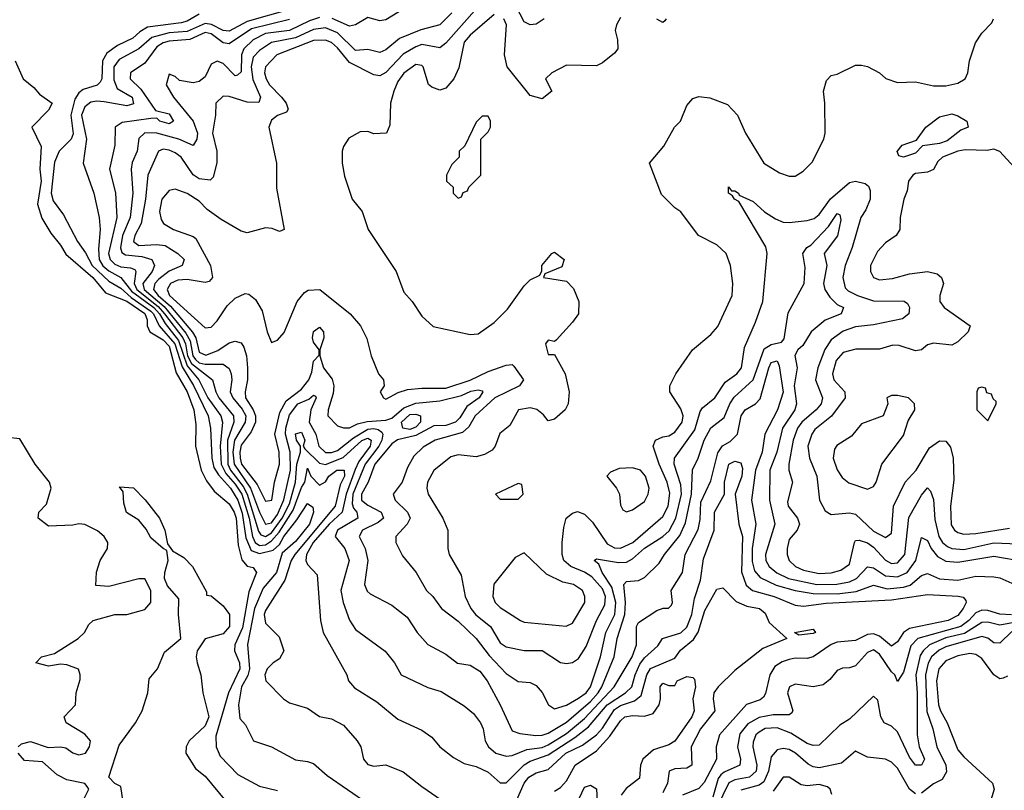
# Model space of a CAD drawing. Header units: inches. Extents: x 2348341 to 2479810, y 460419 to 613669.
# Tile 594 of 656: x 2436134 to 2439405, y 574946 to 577507. Entities that reach past the tile are written whole.
import ezdxf

# ---------------------------------------------------------------- set-up
doc = ezdxf.new("R2010")
doc.units = ezdxf.units.IN
doc.header["$MEASUREMENT"] = 0
doc.layers.add('C4537', color=7, linetype='Continuous')

msp = doc.modelspace()

# ---------------------------------------------------------------- linework, layer by layer
at = {"layer": 'C4537', "color": 2}
for points, elevation in [([(2437876, 577510), (2437850, 577492), (2437830, 577489.5), (2437810, 577499.5), (2437770, 577576.9)], 62), ([(2437653.8, 577546.2), (2437550, 577429.5), (2437530, 577413.6), (2437470, 577424.4), (2437450, 577417.3), (2437407.8, 577392.2), (2437350, 577331.3), (2437330, 577320.5), (2437310, 577324.2), (2437230, 577365.1), (2437190, 577413.7), (2437170, 577430.9), (2437150, 577439.2), (2437110, 577437.8), (2436988.2, 577390), (2436950.5, 577350), (2436947.2, 577330), (2436952.2, 577310), (2436964.2, 577290), (2437003.8, 577250), (2437019.1, 577230), (2437026, 577210), (2437019.8, 577200.2), (2436990, 577189), (2436970, 577172.7), (2436961, 577150), (2436986.8, 577030), (2436987.1, 576947.1), (2437012, 576810), (2436996.9, 576803.1), (2436972.9, 576812.9), (2436950, 576815.1), (2436890, 576798.4), (2436870, 576804.5), (2436803.1, 576843.1), (2436756.4, 576876.4), (2436730, 576903.7), (2436690, 576929.2), (2436650, 576944), (2436630, 576939), (2436606, 576910), (2436598, 576870), (2436603.4, 576843.4), (2436611.3, 576830), (2436644.7, 576810), (2436710, 576786.8), (2436719.3, 576779.3), (2436768, 576690), (2436774, 576650), (2436763.6, 576636.4), (2436750, 576634), (2436690, 576643.5), (2436659, 576641), (2436634.9, 576630), (2436623.6, 576610), (2436632, 576590), (2436750, 576482.8), (2436770, 576484.7), (2436790, 576506), (2436823.6, 576556.4), (2436850, 576581), (2436883.1, 576596.9), (2436895.3, 576595.3), (2436916.8, 576576.8), (2436939.9, 576539.9), (2436956, 576470), (2436970, 576434), (2436990, 576442), (2437012.5, 576467.5), (2437056, 576570), (2437080.1, 576599.9), (2437092.3, 576607.7), (2437130.5, 576610.5), (2437232, 576530), (2437266, 576490), (2437287.1, 576447.1), (2437301, 576390), (2437326, 576330), (2437342, 576310), (2437344.7, 576290), (2437331.3, 576270), (2437342, 576250), (2437350, 576246), (2437391.7, 576268.3), (2437422.5, 576277.5), (2437470, 576282.6), (2437550, 576282.4), (2437630, 576309.3), (2437690, 576338), (2437750, 576359.3), (2437770, 576361), (2437775.5, 576355.5), (2437807.3, 576310), (2437794.8, 576290), (2437712.4, 576250), (2437647, 576190), (2437626.5, 576153.5), (2437605.3, 576134.8), (2437514, 576110), (2437474, 576086), (2437443.4, 576056.6), (2437421.7, 576018.3), (2437404, 575970), (2437374.8, 575930), (2437380.7, 575910), (2437422, 575870), (2437430.6, 575850), (2437420.7, 575830), (2437384, 575790), (2437384, 575770), (2437405.7, 575725.7), (2437450.6, 575670), (2437484.9, 575610), (2437506.8, 575590), (2437534.8, 575550), (2437590, 575508), (2437650, 575450.5), (2437693.7, 575393.7), (2437750, 575334), (2437790, 575307.7), (2437830, 575304), (2437850, 575294.8), (2437870, 575271.3), (2437891, 575230), (2437910, 575217.3), (2437950, 575228.8), (2437990, 575252), (2438015.4, 575270), (2438029.7, 575290), (2438063.1, 575390), (2438080.8, 575470), (2438111.4, 575530), (2438114, 575570), (2438101.3, 575621.3), (2438068.7, 575670), (2438057.6, 575697.6), (2438042, 575710), (2438050, 575714.8), (2438122.6, 575702.6), (2438150, 575704.6), (2438170, 575714.9), (2438210, 575750.3), (2438270, 575789), (2438291.9, 575808.1), (2438313.3, 575850), (2438332.3, 575930), (2438330, 575961.2), (2438308.4, 576030), (2438309.7, 576050), (2438376.4, 576143.6), (2438394.7, 576205.2), (2438402.4, 576217.6), (2438442.9, 576250), (2438477.8, 576302.2), (2438516.2, 576330), (2438531.2, 576350), (2438542, 576418), (2438578.6, 576501.4), (2438602.7, 576570), (2438617.2, 576730), (2438612.1, 576752.1), (2438523.1, 576903.1), (2438508.7, 576910), (2438502, 576922), (2438489, 576930), (2438488.4, 576951.6), (2438498, 576938), (2438510, 576938), (2438522, 576930), (2438523.6, 576923.6), (2438570, 576902.8), (2438608, 576868), (2438644.7, 576844.7), (2438670, 576834), (2438690, 576833.4), (2438750, 576839.5), (2438773.5, 576846.5), (2438790, 576859.5), (2438827.9, 576912.1), (2438890, 576966), (2438910.4, 576970.4), (2438942.6, 576962.6), (2438953.4, 576953.4), (2438959, 576939), (2438958.9, 576910), (2438945.1, 576874.9), (2438928.7, 576850), (2438899.5, 576750), (2438875.8, 576690), (2438868.7, 576650), (2438875.6, 576615.6), (2438885.8, 576605.8), (2438917.3, 576590), (2438970, 576573.1), (2439072.1, 576572.1), (2439083.4, 576563.4), (2439090.3, 576550.3), (2439087.3, 576530), (2439066.9, 576513.1), (2438970, 576492.8), (2438910, 576486), (2438870, 576471.6), (2438830, 576442.9), (2438809.1, 576410.9), (2438785.7, 576350), (2438778, 576310), (2438801.3, 576250), (2438796.5, 576230), (2438779.5, 576210), (2438731.7, 576170), (2438717.8, 576150), (2438703.6, 576110), (2438688.8, 576030), (2438688.5, 576010), (2438701.6, 575970), (2438684.2, 575904.2), (2438686.7, 575890), (2438718, 575850), (2438724.9, 575830), (2438716.3, 575810), (2438690, 575779), (2438683.1, 575750), (2438683.8, 575730), (2438690.5, 575710), (2438710.6, 575690), (2438737.8, 575677.8), (2438790, 575666), (2438830, 575669.1), (2438862.2, 575677.8), (2438890, 575697.3), (2438906.6, 575770), (2438910, 575776), (2438922.5, 575777.5), (2438950, 575768.8), (2438970, 575754.3), (2439010, 575710.3), (2439030, 575699.5), (2439050, 575701.7), (2439074.2, 575730), (2439087.7, 575852.3), (2439130, 575926.8), (2439150, 575951), (2439159.8, 575939.8), (2439170, 575912), (2439173.7, 575846.3), (2439187.3, 575790), (2439199.5, 575770), (2439216.4, 575756.4), (2439230, 575749.1), (2439270, 575746.2), (2439370, 575768.1), (2439450, 575765.2)], 62), ([(2437410, 577543.6), (2437350, 577506), (2437330, 577503.6), (2437290, 577514.5), (2437250, 577489.6), (2437230, 577485.4), (2437171.4, 577511.4)], 54), ([(2436730, 577525.1), (2436690, 577502.6), (2436670, 577496.9), (2436558, 577482), (2436532.9, 577467.1), (2436510, 577445.7), (2436459.3, 577420.7), (2436423.8, 577396.2), (2436408.9, 577370), (2436407, 577310), (2436400.9, 577299.1), (2436391.1, 577288.9), (2436344.8, 577275.2), (2436330, 577264.2), (2436316.8, 577243.2), (2436303.5, 577190), (2436311.9, 577128.1), (2436305.3, 577110), (2436265.3, 577070), (2436250, 577033.2), (2436238.9, 576930), (2436244.7, 576904.7), (2436278.9, 576858.9), (2436325.7, 576770), (2436352.7, 576732.7), (2436375.2, 576690), (2436430, 576637.8), (2436470, 576614.7), (2436504.3, 576584.3), (2436570, 576538.4), (2436578.2, 576530), (2436596.8, 576490), (2436649.5, 576430), (2436673.3, 576353.3), (2436711.8, 576291.8), (2436759.6, 576190), (2436767.8, 576150), (2436771.8, 576050), (2436779, 576019), (2436794, 575994), (2436833.8, 575950), (2436858.6, 575910), (2436873.1, 575866.9), (2436885.1, 575785.1), (2436903.4, 575743.4), (2436930, 575732.8), (2436975.5, 575744.5), (2436996.6, 575763.4), (2437011.1, 575790), (2437054.9, 575845.1), (2437090, 575899.1), (2437107.5, 575887.5), (2437110.4, 575870), (2437096.9, 575830), (2437050, 575772.6), (2437006, 575734), (2436986.7, 575670), (2436942.3, 575617.7), (2436913.7, 575550), (2436890.3, 575430.3), (2436897.7, 575350), (2436892.2, 575327.8), (2436870.2, 575290), (2436860.9, 575230), (2436865.1, 575185.1), (2436884, 575164), (2436911, 575111), (2436970, 575090.7), (2437050, 575046.8), (2437090, 575042), (2437110, 575034.8), (2437154.9, 574994.9), (2437290, 574902)], 42), ([(2437030, 577540.3), (2436890, 577500.6), (2436830, 577468.9), (2436810, 577470.8), (2436771, 577491), (2436750, 577494), (2436690, 577468), (2436630, 577463.2), (2436572.6, 577447.4), (2436530, 577409.7), (2436464.9, 577375.1), (2436447.1, 577350), (2436446.8, 577306.8), (2436458, 577278), (2436507.7, 577250), (2436512.4, 577227.6), (2436490, 577220.5), (2436414.5, 577234.5), (2436390, 577236.4), (2436370, 577232.4), (2436350, 577217.6), (2436339.2, 577190), (2436355.3, 577110), (2436344.9, 577030), (2436380.4, 576930), (2436397.6, 576850), (2436401.3, 576810), (2436395.5, 576744.5), (2436398.2, 576710), (2436410, 576689.3), (2436430, 576672.7), (2436470.1, 576650.1), (2436505.1, 576605.1), (2436579.1, 576550), (2436597.9, 576530), (2436617.2, 576497.2), (2436661.4, 576441.4), (2436690, 576357.1), (2436728.8, 576310), (2436759.3, 576250), (2436802.6, 576190), (2436807.3, 576170), (2436799.8, 576090), (2436803.7, 576030), (2436819.2, 575999.2), (2436850, 575963.5), (2436871.5, 575930), (2436896.1, 575850), (2436906.8, 575790), (2436915.9, 575770), (2436930, 575759.8), (2436950, 575762), (2436970, 575774.8), (2436996.1, 575803.9), (2437042.7, 575877.3), (2437070, 575952.7), (2437081.1, 575970), (2437090, 576016.3), (2437100.7, 575990), (2437130, 575960.5), (2437150, 575970.7), (2437160.5, 575990), (2437187.6, 576010), (2437211.6, 576010), (2437212.6, 575990), (2437199, 575961), (2437182, 575890), (2437048.3, 575730), (2437035.6, 575710), (2437015.1, 575644.9), (2436950, 575544), (2436946.3, 575530), (2436950, 575501), (2436996.1, 575456.1), (2437011.3, 575410), (2436997.1, 575382.9), (2436976, 575370), (2436956, 575350), (2436948.2, 575330), (2436951.3, 575310), (2437010.8, 575250), (2437030, 575236.3), (2437090, 575218.8), (2437130, 575191), (2437170, 575184), (2437210, 575162.8), (2437254.8, 575110), (2437266.8, 575090), (2437276, 575050), (2437290, 575031.3), (2437310, 575026), (2437350, 575031), (2437407.5, 575007.5), (2437470, 574958.8), (2437570, 574890.5)], 46), ([(2437130, 577514), (2437096.5, 577503.5), (2437030, 577471.6), (2436950, 577461.5), (2436910, 577439.8), (2436878.5, 577410), (2436871.2, 577390), (2436870, 577334), (2436857.3, 577322.7), (2436850, 577320.7), (2436810, 577361.6), (2436790, 577369.5), (2436770, 577359), (2436750, 577317.2), (2436730, 577302), (2436710, 577297), (2436664.7, 577304.7), (2436650, 577318), (2436630, 577326), (2436621, 577290), (2436644.9, 577250), (2436710.2, 577170.2), (2436724.9, 577130), (2436722, 577110), (2436710, 577089.4), (2436662.7, 577110), (2436590, 577129.8), (2436549.2, 577130.8), (2436530, 577112.7), (2436523.7, 577070), (2436507.7, 577032.3), (2436504.2, 577010), (2436510.2, 576930), (2436501.2, 576850), (2436475.4, 576790), (2436468.5, 576748.5), (2436473.6, 576733.6), (2436485.4, 576725.4), (2436540.2, 576720.2), (2436573.4, 576710), (2436582, 576690), (2436574, 576670), (2436542.7, 576630), (2436547.5, 576610), (2436613.5, 576553.5), (2436685.7, 576465.7), (2436699.7, 576439.7), (2436708.8, 576390), (2436718.2, 576378.2), (2436730, 576366.9), (2436750, 576362.3), (2436810, 576362), (2436830, 576347.3), (2436836.9, 576330), (2436838.3, 576310), (2436833.1, 576270), (2436841.5, 576250), (2436873.1, 576213.1), (2436885, 576190), (2436883.2, 576170), (2436847.8, 576110), (2436842.3, 576070), (2436846.5, 576030), (2436900.4, 575950), (2436930, 575870.3), (2436950, 575830.3), (2436970, 575834.9), (2436990, 575862.7), (2437011.5, 575911.5), (2437033.1, 576010), (2437032, 576070), (2437016.8, 576130), (2437017.5, 576150), (2437030, 576193.7), (2437058, 576230), (2437094, 576246), (2437110, 576259.1), (2437116.1, 576256.1), (2437119.1, 576250), (2437101.1, 576210), (2437095.6, 576170), (2437117.3, 576130), (2437127.9, 576090), (2437150, 576069.1), (2437170, 576069.2), (2437190, 576075.6), (2437242.3, 576117.7), (2437290, 576145.7), (2437310, 576148.8), (2437325.1, 576145.1), (2437336.6, 576136.6), (2437340.7, 576130), (2437336.6, 576110), (2437326.9, 576090), (2437281.4, 576030), (2437240.1, 575930), (2437238.6, 575898.6), (2437243.3, 575883.2), (2437253.7, 575870), (2437257.1, 575850), (2437190, 575811.1), (2437182.4, 575790), (2437214.4, 575750), (2437228.4, 575710), (2437200.3, 575610), (2437208.5, 575570), (2437230, 575511.3), (2437250, 575480.7), (2437348.1, 575408.1), (2437378.8, 575370), (2437401, 575330), (2437490, 575287.7), (2437534.2, 575274.2), (2437610, 575227.3), (2437641.6, 575201.6), (2437664.9, 575170), (2437673.4, 575150), (2437680.7, 575110), (2437690.8, 575090), (2437716, 575070), (2437750, 575059.5), (2437770, 575062), (2437818.3, 575081.7), (2437870, 575088.6), (2437890, 575097.7), (2437950, 575134.5), (2438010, 575185.2), (2438108.6, 575290), (2438168.6, 575390), (2438183, 575430), (2438182.4, 575490), (2438190, 575504), (2438250, 575544), (2438271.3, 575551.3), (2438288.7, 575551.3), (2438299, 575561), (2438302, 575570), (2438298, 575610), (2438335.8, 575670), (2438345.1, 575730), (2438387.7, 575812.3), (2438394, 575846), (2438396.3, 575903.7), (2438430, 575974.8), (2438452.6, 576067.4), (2438468.8, 576091.2), (2438494.4, 576105.6), (2438518.5, 576130), (2438531.1, 576190), (2438544.2, 576210), (2438578, 576230), (2438593.3, 576246.7), (2438622.2, 576350), (2438630, 576367.7), (2438638, 576370), (2438650, 576373), (2438656.5, 576356.5), (2438670, 576268.7), (2438651.5, 576210), (2438608.9, 576130), (2438600.7, 576070), (2438578.6, 576010), (2438564.6, 575910), (2438579.5, 575830), (2438567.7, 575750), (2438566.8, 575706.8), (2438575.4, 575675.4), (2438593.5, 575653.5), (2438647.3, 575627.3), (2438710, 575610.2), (2438770, 575600.6), (2438850, 575599), (2438912.9, 575607.1), (2438970, 575627.4), (2439016, 575616), (2439070, 575620.7), (2439092.6, 575627.4), (2439130, 575659.5), (2439150, 575666), (2439190, 575648.8), (2439250, 575644.9), (2439310, 575658), (2439370, 575655.3), (2439390, 575652.4), (2439430, 575634.4)], 54), ([(2437570, 577529.4), (2437530, 577489.6), (2437466.9, 577473.1), (2437395.1, 577444.9), (2437350, 577407.3), (2437330, 577398.4), (2437290, 577407.6), (2437250, 577405.1), (2437190, 577463.1), (2437150, 577479.8), (2437110, 577474.8), (2437050, 577446.9), (2436970, 577430.8), (2436930, 577404.4), (2436910, 577382.9), (2436902.7, 577350), (2436908, 577308), (2436933.7, 577250), (2436927.9, 577232.1), (2436890, 577232.8), (2436830, 577252), (2436810, 577252.7), (2436786, 577230), (2436784.7, 577190), (2436774, 577130), (2436788.4, 577070), (2436788.4, 577031.6), (2436776.8, 576983.2), (2436766.4, 576973.6), (2436730, 576977.6), (2436710, 576991.8), (2436670, 577049.6), (2436650, 577064.7), (2436630, 577073.7), (2436610, 577076.3), (2436594.8, 577070), (2436559.5, 576990), (2436551.3, 576910), (2436536.9, 576830), (2436516.5, 576790), (2436512.4, 576770), (2436530, 576756.5), (2436590, 576760.2), (2436617.1, 576757.1), (2436659.3, 576730), (2436680.5, 576710), (2436674, 576690), (2436630, 576670.9), (2436595.7, 576644.3), (2436582.4, 576630), (2436578.9, 576610), (2436593.5, 576590), (2436634.9, 576554.9), (2436708.5, 576468.5), (2436719.2, 576450), (2436730, 576402.3), (2436751.8, 576391.8), (2436792.1, 576407.9), (2436830, 576433.4), (2436850, 576438.7), (2436870, 576433), (2436879, 576419), (2436887, 576390), (2436890.4, 576350), (2436890.3, 576310), (2436882.4, 576270), (2436884.2, 576250), (2436909.3, 576210), (2436916.9, 576190), (2436917.2, 576170), (2436903, 576137), (2436870, 576093), (2436864.7, 576070), (2436865.8, 576050), (2436871.2, 576030), (2436922.5, 575962.6), (2436950, 575906.4), (2436971.1, 575910), (2436980.5, 575970), (2436996.9, 576030), (2436996.4, 576070), (2436981.7, 576130), (2436998.2, 576201.8), (2437019.3, 576240.7), (2437070, 576279.1), (2437094, 576310), (2437104.6, 576335.4), (2437110, 576372), (2437128.4, 576391.6), (2437128.7, 576410), (2437110, 576435.3), (2437107.1, 576450), (2437110, 576470.8), (2437130, 576484.9), (2437143, 576470), (2437143.8, 576450), (2437130.5, 576410), (2437130.6, 576390), (2437142.8, 576350), (2437172.4, 576312.4), (2437177.8, 576290), (2437175.6, 576264.4), (2437158.4, 576210), (2437158, 576190), (2437190, 576157.3), (2437210, 576150.7), (2437230, 576150.5), (2437256, 576164), (2437288.1, 576171.9), (2437350, 576175.6), (2437370, 576183.2), (2437410, 576216.9), (2437450, 576233), (2437530, 576240.2), (2437601.4, 576258.6), (2437632.8, 576272.8), (2437656.7, 576276.7), (2437670, 576273.4), (2437672, 576270), (2437660.3, 576250), (2437618.9, 576221.1), (2437596.3, 576183.7), (2437581.7, 576170), (2437550, 576158.7), (2437510, 576157.1), (2437450, 576124.7), (2437389.3, 576110.7), (2437370, 576098), (2437313.4, 576030), (2437291.7, 575970), (2437269.3, 575930), (2437269.2, 575910), (2437290, 575893.1), (2437334.4, 575870), (2437343, 575850), (2437324.5, 575835.5), (2437272.7, 575810), (2437261.3, 575790), (2437282, 575750), (2437290.4, 575710), (2437279.1, 575630), (2437288.3, 575608.3), (2437298.5, 575598.5), (2437370, 575561), (2437421.4, 575521.4), (2437454.8, 575470), (2437490, 575430.7), (2437550, 575398.8), (2437588.1, 575368.1), (2437630, 575362), (2437662.3, 575342.3), (2437686.4, 575310), (2437730.5, 575230), (2437770, 575144), (2437795.2, 575135.2), (2437848, 575128), (2437870, 575129.1), (2437890, 575136), (2437950, 575172.6), (2438030, 575241), (2438056, 575270), (2438067.3, 575290), (2438108.4, 575390), (2438118.5, 575450), (2438143.7, 575530), (2438146, 575570), (2438140.7, 575630), (2438150, 575640.5), (2438190, 575643), (2438210, 575653.4), (2438258.7, 575701.3), (2438276.2, 575730), (2438327.1, 575792.9), (2438345.2, 575834.8), (2438365.7, 575930), (2438368.5, 576011.5), (2438387.3, 576050), (2438408.2, 576110), (2438430, 576150.5), (2438474.7, 576185.2), (2438492.6, 576230), (2438507, 576253), (2438570, 576310.4), (2438606.5, 576413.5), (2438630, 576427.9), (2438664.7, 576435.3), (2438674, 576446), (2438687.2, 576532.8), (2438739.7, 576630), (2438743.5, 576683.5), (2438736, 576730), (2438749, 576750), (2438762, 576758), (2438820.8, 576819.2), (2438850, 576862.8), (2438858.5, 576858.5), (2438862, 576842), (2438851.2, 576788.8), (2438806, 576730), (2438815.3, 576690), (2438804.2, 576630), (2438808.7, 576610), (2438825, 576585), (2438850, 576560.4), (2438871, 576550), (2438862.8, 576530), (2438810, 576508), (2438763, 576470), (2438735.8, 576424.2), (2438718.8, 576410), (2438708.6, 576391.4), (2438716.5, 576350), (2438706.2, 576290), (2438714.9, 576230), (2438708.5, 576210), (2438667.8, 576150), (2438648.9, 576070), (2438626.3, 576010), (2438624.6, 575910), (2438642.6, 575830), (2438611.7, 575730), (2438613.1, 575710), (2438623.7, 575690), (2438648.7, 575668.7), (2438688, 575650), (2438782, 575630), (2438849, 575631), (2438890, 575639.2), (2438914.3, 575650), (2438950, 575688.2), (2438970, 575685.3), (2439010, 575659.1), (2439050, 575655.2), (2439082, 575670), (2439111, 575710), (2439130, 575786), (2439150, 575776.3), (2439161.3, 575750), (2439183.2, 575723.2), (2439210, 575707.4), (2439250, 575704), (2439370, 575724), (2439473.3, 575706.7)], 58), ([(2437710, 577523.7), (2437630, 577455.8), (2437610, 577431.8), (2437593.1, 577346.9), (2437576.3, 577310), (2437550, 577279), (2437530, 577273.2), (2437502.5, 577282.5), (2437492.1, 577292.1), (2437474, 577350), (2437470, 577354.5), (2437450, 577357.6), (2437410, 577329.3), (2437390, 577301.2), (2437376.3, 577270), (2437366, 577230), (2437363.6, 577156.4), (2437352, 577130), (2437310, 577128), (2437290, 577135.3), (2437265.4, 577134.6), (2437227.1, 577112.9), (2437210, 577086), (2437204.7, 577070), (2437204.7, 577030), (2437212.7, 576987.3), (2437238, 576910), (2437271.3, 576870), (2437291.3, 576810), (2437384.7, 576670), (2437410, 576602), (2437438, 576570), (2437470, 576522), (2437507.1, 576487.1), (2437630, 576461), (2437656.5, 576463.5), (2437710, 576501), (2437754.8, 576545.2), (2437810, 576622), (2437830, 576642), (2437862, 576658), (2437868, 576672), (2437868.7, 576690), (2437902, 576730), (2437910, 576734.8), (2437942.8, 576710), (2437934.8, 576685.2), (2437878, 576662), (2437874, 576650), (2437950, 576638), (2437973.2, 576613.2), (2437991, 576570), (2437990.8, 576530), (2437970, 576502), (2437916.9, 576443.1), (2437910, 576438), (2437890, 576442), (2437881, 576430), (2437890, 576394), (2437910, 576394), (2437946, 576330), (2437958.8, 576270), (2437956, 576230), (2437946, 576210), (2437910, 576179), (2437890, 576174), (2437874, 576194), (2437851.5, 576211.5), (2437830, 576217.6), (2437791.3, 576210), (2437762, 576158), (2437728.5, 576131.5), (2437713.4, 576090), (2437703.1, 576076.9), (2437678.3, 576061.7), (2437650, 576054), (2437590, 576060.5), (2437565.8, 576054.1), (2437510, 576009.3), (2437488.4, 575970), (2437486.4, 575950), (2437490.6, 575930), (2437539.1, 575850), (2437556, 575810), (2437556, 575750), (2437561, 575730), (2437600.7, 575660.7), (2437614, 575590), (2437632.2, 575550), (2437649.3, 575529.3), (2437698.4, 575490), (2437730, 575436.3), (2437750, 575422.4), (2437809.5, 575410.5), (2437870, 575410.5), (2437930, 575370.7), (2437950, 575367.3), (2437970, 575370.6), (2437990, 575384), (2438016, 575424), (2438050, 575510.7), (2438077.5, 575562.5), (2438079.8, 575590), (2438070, 575615.4), (2438035, 575655), (2438010, 575670.9), (2437964.5, 575690), (2437941.6, 575710), (2437935.6, 575730), (2437936.2, 575770), (2437941, 575819), (2437949.4, 575850), (2437970, 575867.3), (2437987.2, 575872.8), (2438010, 575864), (2438036.9, 575836.9), (2438085.6, 575765.6), (2438110, 575751.8), (2438130, 575750.3), (2438171.3, 575770), (2438270, 575855.5), (2438288.3, 575890), (2438293.5, 575933.5), (2438285.3, 575970), (2438258, 576030), (2438238, 576090), (2438246, 576110), (2438270, 576121), (2438290, 576124), (2438310, 576136), (2438335.1, 576170), (2438337.6, 576190), (2438330, 576214), (2438294, 576270), (2438293.2, 576290), (2438313.2, 576330), (2438369.2, 576410), (2438430, 576460.7), (2438452.7, 576487.3), (2438500.7, 576590), (2438502.9, 576630), (2438495.1, 576690), (2438481.2, 576730), (2438450, 576759.3), (2438388.7, 576790), (2438330, 576868.7), (2438310, 576882), (2438265.6, 576925.6), (2438226, 577030), (2438273.6, 577086.4), (2438308.7, 577150), (2438328.7, 577170), (2438350, 577222), (2438370, 577244.7), (2438390, 577252), (2438427.1, 577247.1), (2438485.4, 577225.4), (2438518, 577190), (2438544.7, 577130), (2438606, 577030), (2438658.5, 576998.5), (2438690, 576986.8), (2438710, 576987.3), (2438736.6, 577003.4), (2438766.8, 577033.2), (2438805.2, 577110), (2438809.2, 577130), (2438809.1, 577229.1), (2438804, 577270), (2438814.6, 577305.4), (2438830, 577322), (2438850, 577326), (2438910, 577356), (2438930, 577356), (2438950, 577351), (2438990.7, 577330.7), (2439011.1, 577311.1), (2439050, 577298), (2439110, 577301), (2439170, 577287.3), (2439210, 577287.7), (2439250, 577296.3), (2439275.3, 577310), (2439284, 577330), (2439288.7, 577370), (2439308.7, 577430), (2439330, 577462), (2439363.1, 577496.9), (2439368.7, 577510)], 66), ([(2438130, 577514), (2438116, 577490), (2438111.6, 577471.6), (2438119.8, 577439.8), (2438121, 577410), (2438110, 577395.3), (2438070, 577364), (2438050, 577354), (2437950, 577355.3), (2437902, 577330), (2437881, 577310), (2437902, 577270), (2437870, 577244), (2437830, 577255.3), (2437753.2, 577350), (2437744.5, 577390), (2437751.5, 577490), (2437742.7, 577510)], 66), ([(2438282, 577510), (2438276.9, 577503.1), (2438270, 577498), (2438250, 577508.7)], 66), ([(2437030, 577507.2), (2436903.9, 577476.1), (2436830, 577426.9), (2436810, 577429.7), (2436770, 577460.3), (2436750, 577464.5), (2436699.1, 577440.9), (2436630, 577435.4), (2436610.6, 577430), (2436590, 577417.3), (2436550, 577362.9), (2436502, 577330), (2436500.5, 577310), (2436536.3, 577276.3), (2436584.7, 577204.7), (2436630, 577193.7), (2436644.9, 577170), (2436630, 577161.3), (2436599.3, 577170), (2436590, 577179.3), (2436570, 577178.4), (2436474.2, 577165.8), (2436450.8, 577150), (2436450.4, 577090), (2436432.4, 577010), (2436451.7, 576931.7), (2436456.5, 576850), (2436429.3, 576730), (2436434, 576710), (2436450, 576694.9), (2436470, 576685.8), (2436502.3, 576682.3), (2436516.3, 576676.3), (2436519.5, 576670), (2436514, 576630), (2436522.7, 576610), (2436593.8, 576553.8), (2436615.3, 576530), (2436676.1, 576450), (2436684.4, 576430), (2436691.8, 576390), (2436704.4, 576364.4), (2436774, 576310), (2436785, 576270), (2436795.9, 576250), (2436844.4, 576190), (2436845.2, 576170), (2436824.6, 576110), (2436825.9, 576030), (2436834.4, 576010), (2436876.2, 575956.2), (2436889.6, 575930), (2436926.9, 575806.9), (2436934.5, 575794.5), (2436950, 575789.4), (2436970, 575801.9), (2437006.1, 575850), (2437030, 575898), (2437050.5, 575970), (2437054.1, 576030), (2437066.4, 576070), (2437066.6, 576090), (2437054, 576110), (2437050, 576130.7), (2437070, 576135.8), (2437081.1, 576110), (2437075.5, 576090), (2437080.7, 576080.7), (2437130, 576033.4), (2437150, 576028.4), (2437208.3, 576051.7), (2437270, 576108.2), (2437290, 576115.9), (2437301.3, 576110), (2437298.5, 576090), (2437260.9, 576039.1), (2437247.9, 576012.1), (2437218, 575930), (2437205.6, 575870), (2437161.5, 575830), (2437108.6, 575770), (2437086.9, 575730), (2437084.4, 575710), (2437090, 575696), (2437122, 575662), (2437133, 575510), (2437142, 575470), (2437221, 575330), (2437226, 575310), (2437246.4, 575286.4), (2437319.8, 575239.8), (2437390, 575182.8), (2437470, 575146), (2437502.5, 575122.5), (2437530, 575091), (2437575.2, 575055.2), (2437610, 575035.5), (2437650, 575025.5), (2437690, 575006.4), (2437730, 574970.7), (2437750, 574970.7), (2437810, 575030.2), (2437830, 575042.4), (2437890, 575063.5), (2437978.4, 575121.6), (2438023.1, 575156.9), (2438085.3, 575230), (2438146.6, 575270), (2438166.9, 575290), (2438178.2, 575330), (2438194.5, 575365.5), (2438210, 575386), (2438253.4, 575426.6), (2438269.7, 575450.3), (2438330, 575469.1), (2438350, 575488.5), (2438366.6, 575530), (2438376.1, 575583.9), (2438395.2, 575644.8), (2438405.2, 575714.8), (2438441, 575810), (2438442, 575870), (2438475.1, 575930), (2438475.8, 575970), (2438489.7, 576030), (2438510, 576040.4), (2438530, 576034.8), (2438535.1, 576015.1), (2438532.4, 575990), (2438510.3, 575929.7), (2438522.8, 575830), (2438535.6, 575790), (2438532, 575672), (2438547.6, 575627.6), (2438568, 575610), (2438640.7, 575590), (2438710, 575561.6), (2438738, 575558), (2438812.5, 575567.5), (2439030, 575579.3), (2439150, 575596.5), (2439251.7, 575591.7), (2439267.9, 575587.9), (2439276.7, 575576.7), (2439278, 575570), (2439268, 575550), (2439250, 575526.6), (2439218.8, 575510), (2439090, 575483.9), (2439069.4, 575470.6), (2439050, 575439.5), (2439030, 575424.5), (2438990, 575458.2), (2438970, 575466), (2438950, 575463.8), (2438910, 575443.5), (2438850, 575438), (2438829.3, 575430.7), (2438770, 575389.5), (2438750, 575383.6), (2438710, 575385.1), (2438690, 575381.1), (2438667, 575373), (2438643, 575357), (2438625.7, 575330), (2438611.7, 575268.3), (2438604.4, 575255.6), (2438593.3, 575246.7), (2438548.5, 575231.5), (2438459.1, 575130), (2438447.7, 575090), (2438448.2, 575050), (2438407.9, 574972.1), (2438390, 574951.8), (2438335.5, 574930)], 50), ([(2436118.8, 577370), (2436146, 577310), (2436181.4, 577281.4), (2436199.8, 577259.8), (2436242, 577230), (2436230, 577206), (2436174, 577150), (2436205.2, 577085.2), (2436200.7, 577010), (2436205.4, 576970), (2436193.6, 576893.6), (2436207.7, 576847.7), (2436237.3, 576797.3), (2436270, 576757.3), (2436287.6, 576727.6), (2436376.9, 576650), (2436419.5, 576599.5), (2436490, 576572), (2436550, 576530.9), (2436556.9, 576510), (2436556.9, 576490), (2436566.4, 576470), (2436610, 576443.2), (2436630, 576421.7), (2436653.9, 576333.9), (2436690, 576270.4), (2436712.1, 576210), (2436718.5, 576161.5), (2436718, 576090), (2436736.5, 576010), (2436754.9, 575974.9), (2436780.3, 575940.3), (2436830, 575897.6), (2436846.5, 575870), (2436852.7, 575850), (2436860.2, 575760.2), (2436871.6, 575711.6), (2436890, 575690.6), (2436910, 575686), (2436920.7, 575670), (2436894.8, 575605.2), (2436873.8, 575486.2), (2436849.1, 575430), (2436847.9, 575410), (2436863.8, 575370), (2436865.6, 575350), (2436827.1, 575270), (2436785.5, 575125.5), (2436786.8, 575090), (2436799.9, 575059.9), (2436859.1, 574999.1), (2436930, 574959.3), (2436990, 574944.9)], 38), ([(2439450, 577004), (2439390, 577069), (2439370, 577077.2), (2439348.1, 577071.9), (2439274.9, 577074.9), (2439250, 577069.7), (2439199.1, 577050), (2439184.4, 577035.6), (2439170, 577009.3), (2439150, 577000.7), (2439110, 576996.2), (2439100.7, 576990), (2439086.4, 576970), (2439082, 576938), (2439070.8, 576910), (2439058.8, 576850), (2439058, 576810), (2439046, 576790), (2439010, 576765.2), (2438983.4, 576736.6), (2438960.7, 576690), (2438960.7, 576670), (2438970.6, 576650.6), (2438990, 576643), (2439033.4, 576646.6), (2439090, 576662), (2439149.5, 576670.5), (2439182, 576662), (2439196, 576650), (2439202.8, 576630), (2439191, 576590), (2439191, 576570), (2439204.7, 576550), (2439291.3, 576490), (2439284.7, 576470), (2439250, 576436), (2439230, 576425.6), (2439170, 576432.3), (2439150, 576426), (2439130, 576409.3), (2439110, 576406.6), (2439055.3, 576424.7), (2439034.4, 576425.6), (2438990, 576412), (2438911.5, 576411.5), (2438870, 576400.5), (2438845.7, 576374.3), (2438833.7, 576330), (2438838.4, 576310), (2438875.5, 576270), (2438876.3, 576250), (2438830.2, 576189.8), (2438775.1, 576144.9), (2438764.9, 576130), (2438752.2, 576090), (2438757.6, 576050), (2438782, 575990), (2438790.4, 575910.4), (2438810, 575874.8), (2438830, 575862.8), (2438890, 575868.2), (2438910, 575863.8), (2438970, 575807.6), (2439010, 575786), (2439030, 575801), (2439036.3, 575890), (2439075.1, 575970), (2439111.5, 576010), (2439155.8, 576084.2), (2439190, 576107.3), (2439210, 576106.8), (2439226.4, 576086.4), (2439234.4, 576050), (2439236.7, 575976.7), (2439226, 575890), (2439228, 575828), (2439239.1, 575810), (2439250, 575802.4), (2439270, 575797), (2439310, 575799.6), (2439422.6, 575817.4)], 66), ([(2436129, 575090), (2436139.5, 575100.5), (2436170, 575108.5), (2436228, 575088), (2436270, 575090.5), (2436287, 575087), (2436310, 575070.7), (2436330, 575063.8), (2436352, 575070), (2436366, 575090), (2436369.2, 575110), (2436350, 575132.7), (2436288.7, 575170), (2436282, 575190), (2436319, 575230), (2436321.2, 575270), (2436334.6, 575314.6), (2436335.3, 575330), (2436329, 575349), (2436290, 575362.7), (2436270, 575365.2), (2436230, 575359), (2436188, 575370), (2436206, 575390), (2436250, 575401), (2436328.7, 575450), (2436349, 575470), (2436363.2, 575496.8), (2436378, 575510), (2436450, 575530.6), (2436490, 575530.7), (2436550, 575546.8), (2436569.2, 575570), (2436569.4, 575610), (2436549.3, 575649.3), (2436530, 575649.3), (2436430, 575623.7), (2436386.3, 575626.3), (2436389.5, 575670.5), (2436401.2, 575710), (2436426, 575750), (2436426.6, 575770), (2436414.5, 575790), (2436392, 575808), (2436350, 575829.6), (2436330, 575832), (2436310, 575827), (2436230, 575824), (2436195.3, 575850), (2436198, 575870), (2436223.1, 575896.9), (2436239, 575950), (2436233.2, 575970), (2436185.1, 576030), (2436134.6, 576114.6), (2436010, 576127.8)], 38), ([(2436479.3, 574899.3), (2436470, 574959), (2436450, 574969.2), (2436429.6, 574990), (2436464.2, 575095.8), (2436518.4, 575170), (2436541.3, 575210), (2436559.6, 575270), (2436563.6, 575316.4), (2436591.8, 575350), (2436614.9, 575405.1), (2436669.5, 575450.5), (2436661.3, 575530), (2436662.5, 575582.5), (2436625, 575625), (2436615.1, 575650), (2436615.6, 575670), (2436627.3, 575710), (2436623.1, 575743.1), (2436610, 575749.2), (2436570, 575785.2), (2436554.2, 575814.2), (2436530, 575844), (2436489.1, 575869.1), (2436480.2, 575900.2), (2436478, 575938), (2436466, 575954), (2436511.6, 575951.6), (2436551.1, 575911.1), (2436598.8, 575850), (2436616, 575810), (2436624.7, 575764.7), (2436642, 575742), (2436679.2, 575719.2), (2436708, 575690), (2436754, 575606), (2436754, 575594), (2436770, 575592), (2436790, 575576), (2436810, 575558.8), (2436830.6, 575530), (2436830.4, 575490), (2436810, 575466), (2436750, 575449), (2436724, 575410), (2436720.7, 575390), (2436724, 575370), (2436736, 575330), (2436742.8, 575270), (2436761.8, 575190), (2436750, 575160.5), (2436697, 575110), (2436687.3, 575090), (2436686, 575070), (2436718, 575018), (2436750, 574993), (2436818.8, 574910)], 34), ([(2437785.6, 574914.4), (2437809.8, 574970), (2437825.4, 574990), (2437850, 575003.6), (2437890, 575014.9), (2437948.2, 575070), (2438003.6, 575096.4), (2438049.9, 575130.2), (2438070, 575152), (2438110, 575215), (2438130, 575228.4), (2438176.8, 575243.2), (2438198.8, 575261.2), (2438216.8, 575330), (2438229.2, 575350.8), (2438310, 575384.9), (2438328.7, 575411.3), (2438372.8, 575447.2), (2438388.2, 575471.8), (2438410, 575544), (2438450, 575614.8), (2438470, 575618.8), (2438513.7, 575573.7), (2438550, 575557.6), (2438591, 575550), (2438610, 575534.8), (2438623.6, 575503.6), (2438682, 575450), (2438603, 575417), (2438510, 575344.5), (2438454.4, 575290), (2438439.5, 575270), (2438437.6, 575250), (2438443.1, 575210), (2438395.6, 575150), (2438364.2, 575090), (2438366.8, 575030), (2438350, 575019.5), (2438310, 575017), (2438291.3, 575010), (2438286, 574970), (2438270, 574938)], 46), ([(2439510, 575517.4), (2439390, 575494.6), (2439350, 575505.1), (2439330, 575504.2), (2439272.9, 575467), (2439210, 575453.1), (2439156.5, 575430), (2439134.9, 575410), (2439125.5, 575394.5), (2439111, 575330), (2439115.5, 575270), (2439115.6, 575130), (2439122.4, 575090), (2439139.3, 575050), (2439130, 575029.6), (2439109.8, 575029.8), (2439090, 575056), (2439050, 575140.9), (2439030, 575159.5), (2439006, 575170), (2438994.5, 575190), (2438985.2, 575245.2), (2438970, 575259), (2438890, 575182.7), (2438858, 575162), (2438790, 575096), (2438770, 575094.5), (2438750, 575101.6), (2438695.4, 575135.4), (2438650, 575153.3), (2438610, 575150.9), (2438590, 575139.7), (2438579.5, 575130), (2438570, 575106), (2438568.9, 575090), (2438582.4, 575030), (2438580.3, 575010), (2438558, 574990), (2438510, 574980.3), (2438489.5, 574970.5), (2438431.2, 574850)], 58), ([(2439429.1, 575529.1), (2439390, 575530.9), (2439350, 575544.1), (2439330, 575545), (2439310, 575535.3), (2439286.9, 575510), (2439260.3, 575490), (2439118, 575450), (2439093.9, 575426.1), (2439070, 575339), (2439050, 575308), (2439040.9, 575330), (2439030, 575339.5), (2438990, 575398.4), (2438970, 575413.3), (2438950, 575404.5), (2438910, 575359.3), (2438890, 575352.7), (2438867.7, 575352.3), (2438850, 575344), (2438825.5, 575314.5), (2438803.4, 575296.6), (2438770, 575289.5), (2438710, 575299.3), (2438691.3, 575290), (2438684.9, 575270), (2438702.8, 575210), (2438698, 575202), (2438690, 575197.2), (2438636.8, 575196.8), (2438590, 575187.7), (2438553.2, 575166.8), (2438526.1, 575133.9), (2438519, 575090), (2438528.8, 575050), (2438526, 575030), (2438473.8, 575006.2), (2438462.9, 574997.2), (2438454.6, 574985.4), (2438436.4, 574923.6)], 54), ([(2439430, 575474), (2439390, 575434.5), (2439370, 575435.6), (2439350, 575451.3), (2439330, 575457.7), (2439210, 575422.5), (2439187.9, 575412.1), (2439163.2, 575390), (2439151.5, 575368.5), (2439143.2, 575330), (2439147.8, 575207.8), (2439167.6, 575150), (2439180.9, 575090), (2439210.4, 575029.6), (2439212.3, 575007.7), (2439198.6, 574981.4), (2439170, 574967.3), (2439130, 574937)], 62), ([(2439414.9, 575325.1), (2439401.1, 575318.9), (2439390, 575317), (2439369.7, 575329.7), (2439330, 575383.7), (2439310, 575397.6), (2439290, 575400.5), (2439250, 575392.6), (2439210, 575376.3), (2439187.6, 575350), (2439179, 575310), (2439186.5, 575230), (2439192.4, 575210), (2439215.5, 575170), (2439250, 575080.7), (2439270, 575057.3), (2439366, 574970), (2439370.7, 574950), (2439352.7, 574887.3)], 66), ([(2437910, 574943.7), (2437930, 574954.9), (2437950, 574977.3), (2437978.7, 575030), (2438050, 575077.7), (2438094.4, 575125.6), (2438130, 575177.1), (2438144.5, 575190), (2438170, 575194.6), (2438210, 575192), (2438238.3, 575201.7), (2438258, 575230), (2438262.7, 575250), (2438262, 575290), (2438270, 575302), (2438290, 575294), (2438310, 575294), (2438318, 575310), (2438350, 575324), (2438370, 575321), (2438375.9, 575315.9), (2438379.1, 575290), (2438370.4, 575250), (2438374.9, 575210), (2438367.3, 575190), (2438310, 575109.6), (2438290, 575097.6), (2438239.9, 575080.1), (2438203.8, 575050), (2438196.4, 575030), (2438193.1, 574986.9), (2438148.4, 574951.6), (2438131.8, 574930)], 42), ([(2436334, 574890), (2436364, 574950), (2436358.6, 574958.6), (2436350, 574968.7), (2436290, 574981.2), (2436258, 574998), (2436210, 575040.9), (2436150, 575045.1), (2436129.2, 575070)], 38), ([(2439110, 574934.5), (2439090, 574949.4), (2439050, 575019.5), (2439030, 575039.5), (2439010, 575049.4), (2438950, 575056), (2438910, 575076), (2438863.4, 575036.6), (2438790, 575021.1), (2438770, 575023.5), (2438752.9, 575032.9), (2438711.5, 575070), (2438690, 575082), (2438670, 575084.7), (2438650, 575080.7), (2438630, 575057.2), (2438621.6, 575010), (2438605.5, 574974.5), (2438590, 574962.8), (2438530, 574946)], 62), ([(2437982, 574898), (2438010, 574956), (2438030, 574962.8), (2438050.6, 574950.6), (2438054.4, 574870)], 38), ([(2438831.9, 574931.9), (2438826, 574950), (2438817.7, 574957.7), (2438790, 574965.6), (2438750, 574961.3), (2438730, 574964.2), (2438690, 574989.3), (2438670, 574989.2), (2438636.4, 574943.6)], 66)]:
    msp.add_lwpolyline(points, dxfattribs=dict(at, elevation=elevation))
for points, elevation in [([(2437690, 577186), (2437670, 577186), (2437650, 577166), (2437612.7, 577087.3), (2437594, 577070), (2437594, 577050), (2437570, 577026), (2437552, 576990), (2437552, 576970), (2437574, 576950), (2437574, 576930), (2437590, 576914), (2437602, 576918), (2437607.3, 576932.7), (2437622, 576938), (2437626, 576950), (2437666, 576990), (2437666, 577110), (2437690, 577134), (2437698, 577150), (2437698, 577170)], 70), ([(2439070, 577049.6), (2439054, 577054), (2439048.4, 577068.4), (2439065.2, 577090), (2439112.9, 577107.1), (2439143.7, 577150), (2439190, 577184.4), (2439230, 577194), (2439250, 577188), (2439280.7, 577170), (2439284.7, 577150), (2439260.6, 577139.4), (2439215.5, 577104.5), (2439190, 577095.1), (2439132.7, 577087.3), (2439110, 577063.6)], 62), ([(2439330, 576286), (2439318, 576282), (2439314, 576270), (2439314, 576210), (2439350, 576174), (2439378, 576230), (2439378, 576238), (2439367.3, 576247.3), (2439362, 576262), (2439347.3, 576267.3), (2439342, 576282)], 70), ([(2439050, 576258), (2439030, 576258), (2439014, 576250), (2439018, 576230), (2439002, 576190), (2438930, 576164), (2438896.7, 576123.3), (2438848.5, 576091.5), (2438840.4, 576079.6), (2438836.3, 576050), (2438850, 576011.3), (2438865.8, 575985.8), (2438888.2, 575968.2), (2438950, 575946.8), (2438970, 575956), (2438979.3, 575970), (2438998, 576030), (2439070, 576124.7), (2439085.6, 576174.4), (2439108, 576210), (2439106, 576230), (2439086, 576250)], 70), ([(2437430, 576144.7), (2437406.3, 576150), (2437402.4, 576170), (2437430, 576194.4), (2437450, 576195.9), (2437465.5, 576190), (2437465.5, 576170), (2437450, 576152.4)], 54), ([(2438170, 576017.6), (2438124.9, 576015.1), (2438096.9, 576003.1), (2438084.7, 575990), (2438116, 575950), (2438126, 575930), (2438130, 575894), (2438138, 575878), (2438150, 575871.3), (2438170, 575878), (2438210, 575906), (2438221.2, 575930), (2438225.2, 575950), (2438212.3, 575990), (2438196, 576010)], 70), ([(2437790, 575966), (2437714, 575930), (2437730, 575914), (2437790, 575914), (2437806, 575930), (2437802, 575962)], 70), ([(2437810, 575735.3), (2437779.8, 575720.2), (2437708.6, 575631.4), (2437705.5, 575590), (2437713.4, 575570), (2437730, 575553.4), (2437798, 575510), (2437810, 575504.9), (2437949, 575491), (2437970, 575501), (2438011.6, 575570), (2438011.8, 575590), (2438003.7, 575610), (2437974, 575630), (2437937.7, 575637.7), (2437884, 575664)], 70), ([(2438722, 575462), (2438708, 575470), (2438770, 575482), (2438778, 575470), (2438770, 575467)], 46)]:
    msp.add_lwpolyline(points, close=True, dxfattribs=dict(at, elevation=elevation))

doc.saveas('drawing.dxf')
